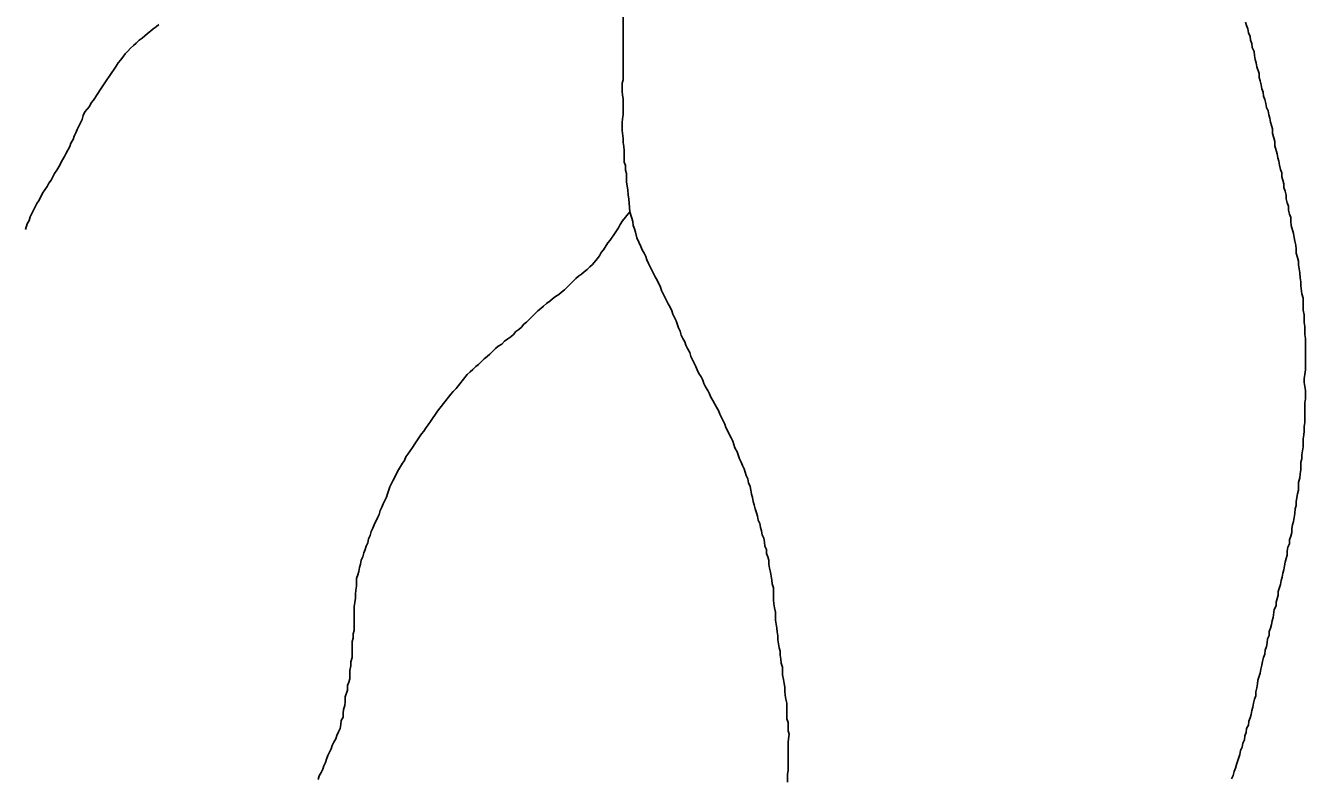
# Model space of a CAD drawing. Extents: x 652.3 to 678, y 7316.9 to 7344.9.
# Drawn here: x 670.914 to 672.717, y 7323.77 to 7324.829 of the extents above; entities that cross this region are included whole.
import ezdxf

# ---------------------------------------------------------------- set-up
doc = ezdxf.new("R2010")
doc.units = 0
doc.header["$LTSCALE"] = 0.032
doc.layers.add('7', color=7, linetype='Continuous', lineweight=25)

msp = doc.modelspace()

# ---------------------------------------------------------------- linework, layer by layer
at = {"layer": '7'}
for points in [[(671.7555, 7324.8532), (671.7555, 7324.7529), (671.7539, 7324.7482), (671.7539, 7324.737), (671.7547, 7324.7315), (671.7555, 7324.7259), (671.7555, 7324.7036), (671.7547, 7324.698), (671.7539, 7324.6925), (671.7539, 7324.6813), (671.7555, 7324.6702), (671.7555, 7324.6646), (671.7563, 7324.659), (671.7571, 7324.6535), (671.7571, 7324.6368), (671.7587, 7324.632), (671.7587, 7324.6256), (671.7603, 7324.6209), (671.7603, 7324.6089), (671.7619, 7324.5978), (671.7626, 7324.5906), (671.7634, 7324.585), (671.765, 7324.5667)], [(670.9136, 7324.5421), (670.916, 7324.55), (670.9184, 7324.5548), (670.92, 7324.5596), (670.9224, 7324.5644), (670.9296, 7324.5787), (670.9327, 7324.5835), (670.9375, 7324.593), (670.9407, 7324.5978), (670.9439, 7324.6026), (670.9463, 7324.6073), (670.9495, 7324.6113), (670.9542, 7324.6209), (670.9574, 7324.6256), (670.9606, 7324.6304), (670.9654, 7324.64), (670.9685, 7324.6447), (670.9709, 7324.6495), (670.9757, 7324.659), (670.9773, 7324.6638), (670.9805, 7324.6686), (670.9821, 7324.6734), (670.9845, 7324.6781), (670.9861, 7324.6829), (670.9884, 7324.6877), (670.9932, 7324.6972), (670.9948, 7324.7028), (670.9972, 7324.7076), (671.0036, 7324.7155), (671.0059, 7324.7203), (671.0091, 7324.7243), (671.0155, 7324.7338), (671.0187, 7324.7386), (671.0282, 7324.7529), (671.0314, 7324.7577), (671.041, 7324.772), (671.0441, 7324.7768), (671.0473, 7324.7808), (671.0505, 7324.7848), (671.0537, 7324.7895), (671.0577, 7324.7935), (671.0616, 7324.7975), (671.0656, 7324.8015), (671.0696, 7324.8047), (671.0736, 7324.8086), (671.0776, 7324.8118), (671.0815, 7324.815), (671.0855, 7324.8182), (671.0895, 7324.8214), (671.0935, 7324.8246), (671.0975, 7324.8277), (671.1014, 7324.8309)], [(672.6323, 7324.8341), (672.6339, 7324.8293), (672.6355, 7324.8246), (672.6363, 7324.819), (672.6387, 7324.8142), (672.6395, 7324.8086), (672.6411, 7324.8039), (672.6419, 7324.7983), (672.6443, 7324.7927), (672.6451, 7324.7872), (672.6459, 7324.7816), (672.6475, 7324.7768), (672.6482, 7324.7712), (672.6514, 7324.7617), (672.6514, 7324.7561), (672.653, 7324.7513), (672.6546, 7324.7458), (672.6554, 7324.7402), (672.657, 7324.7354), (672.6578, 7324.7299), (672.6594, 7324.7251), (672.661, 7324.7195), (672.6618, 7324.714), (672.6642, 7324.7092), (672.665, 7324.7036), (672.6665, 7324.6988), (672.6673, 7324.6933), (672.6705, 7324.6837), (672.6705, 7324.6773), (672.6721, 7324.671), (672.6737, 7324.6662), (672.6737, 7324.6598), (672.6769, 7324.6487), (672.6777, 7324.6431), (672.6793, 7324.6384), (672.6801, 7324.6328), (672.6817, 7324.6264), (672.6833, 7324.6217), (672.6833, 7324.6161), (672.6848, 7324.6113), (672.6864, 7324.6065), (672.6864, 7324.601), (672.688, 7324.5962), (672.6896, 7324.5906), (672.6896, 7324.585), (672.6912, 7324.5795), (672.6928, 7324.5747), (672.6928, 7324.5691), (672.6944, 7324.5636), (672.696, 7324.5588), (672.696, 7324.5532), (672.6968, 7324.5477), (672.7, 7324.5365), (672.7008, 7324.5309), (672.7016, 7324.5254), (672.7031, 7324.5198), (672.7039, 7324.5142), (672.7039, 7324.5087), (672.7055, 7324.5023), (672.7071, 7324.4975), (672.7071, 7324.492), (672.7079, 7324.4864), (672.7087, 7324.4808), (672.7095, 7324.4737), (672.7103, 7324.4681), (672.7103, 7324.4625), (672.7119, 7324.4514), (672.7135, 7324.445), (672.7135, 7324.4283), (672.7151, 7324.4219)], [(671.765, 7324.5667), (671.7547, 7324.554), (671.7515, 7324.5492), (671.7491, 7324.5445), (671.7443, 7324.5373), (671.7372, 7324.527), (671.734, 7324.523), (671.7276, 7324.5134), (671.7245, 7324.5095), (671.7221, 7324.5047), (671.7189, 7324.5007), (671.7125, 7324.4927), (671.7085, 7324.4896), (671.7046, 7324.4856), (671.7006, 7324.4824), (671.6966, 7324.4792), (671.6926, 7324.476), (671.6886, 7324.4729), (671.6847, 7324.4689), (671.6727, 7324.4569), (671.6688, 7324.4538), (671.6648, 7324.4506), (671.66, 7324.4474), (671.656, 7324.4442), (671.652, 7324.441), (671.6473, 7324.4378), (671.6433, 7324.4339), (671.6393, 7324.4307), (671.6353, 7324.4275)], [(671.765, 7324.5667), (671.769, 7324.5532), (671.7698, 7324.5477), (671.7714, 7324.5429), (671.773, 7324.5381), (671.7746, 7324.5301), (671.7802, 7324.5182), (671.7825, 7324.5134), (671.7849, 7324.5087), (671.7873, 7324.5039), (671.7889, 7324.4991), (671.7913, 7324.4943), (671.7937, 7324.4896), (671.8008, 7324.4752), (671.8032, 7324.4705), (671.808, 7324.4609), (671.8096, 7324.4561)], [(671.8096, 7324.4561), (671.812, 7324.4514), (671.8191, 7324.4371), (671.8215, 7324.4323), (671.8239, 7324.4275), (671.8255, 7324.4227), (671.8279, 7324.418), (671.8303, 7324.4132), (671.8335, 7324.4036), (671.8358, 7324.3989), (671.8374, 7324.3933), (671.8398, 7324.3885), (671.8422, 7324.3837), (671.8438, 7324.379), (671.8462, 7324.3742), (671.8494, 7324.3686), (671.851, 7324.3631), (671.8534, 7324.3583), (671.8581, 7324.3487), (671.8597, 7324.344), (671.8621, 7324.3392), (671.8653, 7324.3344), (671.8677, 7324.3296), (671.8693, 7324.3249), (671.8717, 7324.3201), (671.8748, 7324.3153), (671.8772, 7324.3105), (671.8788, 7324.3058), (671.882, 7324.301), (671.8868, 7324.2914), (671.89, 7324.2867), (671.8915, 7324.2819), (671.8987, 7324.2676), (671.9003, 7324.2628), (671.9075, 7324.2485), (671.9098, 7324.2437), (671.913, 7324.2342), (671.9162, 7324.2286), (671.9194, 7324.219), (671.9218, 7324.2143), (671.9234, 7324.2095), (671.9258, 7324.2047), (671.9289, 7324.1952), (671.9313, 7324.1904), (671.9321, 7324.1848), (671.9345, 7324.18), (671.9353, 7324.1745), (671.9361, 7324.1689), (671.9377, 7324.1641), (671.9385, 7324.1586), (671.9401, 7324.1538), (671.9417, 7324.1482), (671.9433, 7324.1426), (671.9449, 7324.1379), (671.9457, 7324.1323), (671.948, 7324.1275), (671.9488, 7324.122), (671.9504, 7324.1172), (671.9512, 7324.1116), (671.9536, 7324.1068), (671.9544, 7324.1013), (671.9552, 7324.0957), (671.9576, 7324.0909), (671.9576, 7324.0854), (671.9592, 7324.0806), (671.9608, 7324.0758), (671.9608, 7324.0702), (671.9616, 7324.0647), (671.9632, 7324.0591), (671.964, 7324.0535), (671.9648, 7324.048), (671.9655, 7324.0424), (671.9671, 7324.0368), (671.9671, 7324.0201), (671.9679, 7324.0145), (671.9687, 7324.009), (671.9703, 7324.0026), (671.9703, 7323.9915), (671.9719, 7323.9803), (671.9727, 7323.9748), (671.9735, 7323.9692), (671.9735, 7323.9636), (671.9743, 7323.958), (671.9751, 7323.9525), (671.9767, 7323.9477), (671.9767, 7323.9421), (671.9775, 7323.9366), (671.9783, 7323.931), (671.9799, 7323.9254), (671.9799, 7323.9143), (671.9815, 7323.9079), (671.9823, 7323.9023), (671.9831, 7323.8968), (671.9831, 7323.8912), (671.9838, 7323.8856), (671.9846, 7323.8801), (671.9862, 7323.8745), (671.9862, 7323.8522), (671.9878, 7323.8474), (671.9878, 7323.8355), (671.9894, 7323.8307)], [(671.6353, 7324.4275), (671.6234, 7324.4156), (671.6194, 7324.4116), (671.6154, 7324.4084), (671.6123, 7324.4044), (671.6083, 7324.4012), (671.6043, 7324.3981), (671.6011, 7324.3941), (671.5971, 7324.3909), (671.5932, 7324.3877), (671.5884, 7324.3845), (671.5844, 7324.3806), (671.5796, 7324.3774), (671.5757, 7324.3742), (671.5677, 7324.3662), (671.5637, 7324.3631), (671.5597, 7324.3599), (671.5518, 7324.3519), (671.5478, 7324.3487), (671.5438, 7324.3448), (671.5399, 7324.3416), (671.5359, 7324.3376), (671.52, 7324.3177), (671.516, 7324.3137), (671.5128, 7324.3097), (671.4937, 7324.2859), (671.4842, 7324.2715), (671.481, 7324.2668), (671.4778, 7324.2628), (671.4746, 7324.258), (671.4714, 7324.254), (671.4619, 7324.2397), (671.4587, 7324.2349), (671.4523, 7324.2254), (671.4491, 7324.2214), (671.4476, 7324.2166), (671.4444, 7324.2127), (671.442, 7324.2079), (671.4388, 7324.2031), (671.4316, 7324.1888), (671.4293, 7324.184), (671.4269, 7324.1792), (671.4237, 7324.1697), (671.4221, 7324.1649), (671.4173, 7324.1554), (671.4157, 7324.1506), (671.4133, 7324.1458), (671.4117, 7324.1403), (671.4094, 7324.1355), (671.4046, 7324.1259), (671.403, 7324.1212), (671.4006, 7324.1164), (671.399, 7324.1108), (671.3966, 7324.106), (671.3958, 7324.1005), (671.3934, 7324.0957), (671.3919, 7324.0909), (671.3903, 7324.0862), (671.3887, 7324.0806), (671.3863, 7324.0758), (671.3855, 7324.0702), (671.3839, 7324.0655), (671.3831, 7324.0599), (671.3815, 7324.0551), (671.3799, 7324.0503), (671.3799, 7324.0392), (671.3791, 7324.0336), (671.3783, 7324.0281), (671.3783, 7324.0225), (671.3775, 7324.0161), (671.3767, 7324.0106), (671.3767, 7323.9771), (671.3751, 7323.9724), (671.3751, 7323.966), (671.3736, 7323.9612), (671.3736, 7323.939), (671.372, 7323.9326), (671.372, 7323.927), (671.3704, 7323.9207), (671.3704, 7323.9087), (671.3688, 7323.9039), (671.3672, 7323.8992), (671.3672, 7323.8928), (671.364, 7323.8833), (671.364, 7323.8769), (671.3632, 7323.8713), (671.3616, 7323.8657), (671.3608, 7323.8602), (671.3608, 7323.8546), (671.3584, 7323.8498), (671.3576, 7323.8443), (671.3568, 7323.8387), (671.3545, 7323.8339), (671.3521, 7323.8291), (671.3505, 7323.8244), (671.3481, 7323.8196), (671.3457, 7323.8148), (671.3441, 7323.81), (671.3393, 7323.8005), (671.3377, 7323.7957), (671.3362, 7323.791)], [(672.7151, 7324.4219), (672.7151, 7324.4108), (672.7159, 7324.4052), (672.7159, 7324.3941), (672.7167, 7324.3885), (672.7167, 7324.344), (672.7159, 7324.3376), (672.7151, 7324.332), (672.7151, 7324.3265), (672.7159, 7324.3209), (672.7167, 7324.3153), (672.7167, 7324.3034), (672.7159, 7324.2978), (672.7159, 7324.27), (672.7151, 7324.2644), (672.7151, 7324.258), (672.7143, 7324.2525), (672.7135, 7324.2469), (672.7135, 7324.2357), (672.7119, 7324.2246), (672.7119, 7324.219), (672.7103, 7324.2143), (672.7103, 7324.2031), (672.7095, 7324.1975), (672.7087, 7324.192), (672.7071, 7324.1856), (672.7071, 7324.1745), (672.7055, 7324.1697), (672.7039, 7324.1586), (672.7039, 7324.153), (672.7024, 7324.1482), (672.7016, 7324.1419), (672.7008, 7324.1363), (672.7, 7324.1307), (672.6984, 7324.1259), (672.6976, 7324.1204), (672.6976, 7324.1148), (672.696, 7324.11), (672.6944, 7324.1045), (672.6944, 7324.0989), (672.692, 7324.0941), (672.6912, 7324.0885), (672.6912, 7324.083), (672.6896, 7324.0782), (672.688, 7324.0734), (672.6872, 7324.0679), (672.6864, 7324.0623), (672.6848, 7324.0575), (672.6841, 7324.0519), (672.6825, 7324.0472), (672.6817, 7324.0416), (672.6785, 7324.032), (672.6785, 7324.0265), (672.6753, 7324.0169), (672.6753, 7324.0114), (672.6729, 7324.0066), (672.6713, 7323.9954), (672.6697, 7323.9907), (672.6689, 7323.9851), (672.6673, 7323.9803), (672.6658, 7323.9756), (672.6658, 7323.97), (672.6634, 7323.9652), (672.6626, 7323.9596), (672.6618, 7323.9541), (672.6602, 7323.9493), (672.6594, 7323.9437), (672.6578, 7323.939), (672.6562, 7323.9334), (672.6554, 7323.9278), (672.6538, 7323.9222), (672.653, 7323.9167), (672.6498, 7323.9071), (672.649, 7323.9016), (672.6482, 7323.896), (672.6467, 7323.8904), (672.6467, 7323.8848), (672.6451, 7323.8801), (672.6435, 7323.8745), (672.6427, 7323.8689), (672.6411, 7323.8642), (672.6403, 7323.8586), (672.6387, 7323.8538), (672.6371, 7323.849), (672.6363, 7323.8435), (672.6339, 7323.8387), (672.6331, 7323.8331), (672.6315, 7323.8284), (672.6307, 7323.8228), (672.6284, 7323.818), (672.6276, 7323.8124), (672.6252, 7323.8077), (672.6244, 7323.8021), (672.6196, 7323.7878), (672.618, 7323.783), (672.6164, 7323.7782), (672.6148, 7323.7727), (672.6124, 7323.7679)], [(671.9894, 7323.8307), (671.9886, 7323.8244), (671.9878, 7323.8188), (671.9878, 7323.7798), (671.987, 7323.7742), (671.987, 7323.7631)], [(671.3362, 7323.791), (671.3338, 7323.7862), (671.3322, 7323.7814), (671.3298, 7323.7766), (671.3274, 7323.7719), (671.3258, 7323.7671)]]:
    msp.add_lwpolyline(points, dxfattribs=at)

doc.saveas('drawing.dxf')
